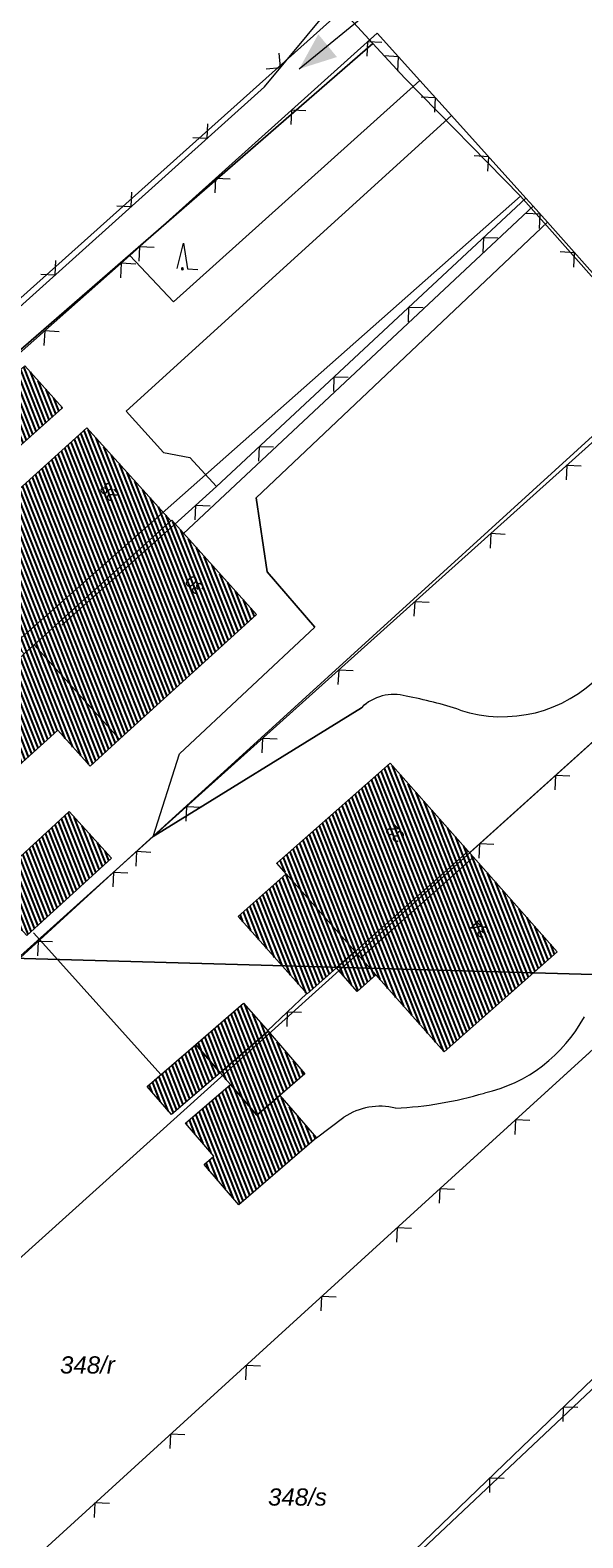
# Model space of a CAD drawing. Header units: metres. Extents: x 345144 to 348639, y 5629211 to 5635235.
# Tile 851 of 1056: x 347614 to 347641, y 5630667 to 5630741. Entities that reach past the tile are written whole.
import ezdxf
from ezdxf.enums import TextEntityAlignment as Align

# ---------------------------------------------------------------- set-up
doc = ezdxf.new("R2010")
doc.units = ezdxf.units.M
doc.header["$MEASUREMENT"] = 0
for name, color, linetype in [('081-083 Topographie', 7, 'Continuous'), ('AX Flurstück', 7, 'Continuous'), ('AX Gebäude', 7, 'Continuous'), ('Blatt', 7, 'Continuous'), ('Definitionslinie', 7, 'Continuous'), ('MG Präsentationsobjekt - Linie', 7, 'Continuous'), ('Präsentationsobjekt -Text (punktförmig)', 7, 'Continuous')]:
    doc.layers.add(name, color=color, linetype=linetype)
doc.styles.add('ARIAL', font='arial.ttf', dxfattribs={"height": 1})
doc.styles.add('ARIALIT', font='ariali.ttf', dxfattribs={"height": 1})
pattern_1 = [(111.5294117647, (0, 0), (-0.186045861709, -0.07339575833), [])]

# ---------------------------------------------------------------- blocks, each defined once
blk = doc.blocks.new('alk_7200_nrwx2')
at = {"true_color": 0x2e2e2e}
h = blk.add_hatch(color=250, dxfattribs=at)
edge = h.paths.add_edge_path(flags=0)
edge.add_arc((-0.020544, -0.388118), 0.055525, 180, 360, ccw=False)
edge.add_arc((-0.020544, -0.388118), 0.055525, 0, 180, ccw=False)
at = {"color": 250, "lineweight": 5, "true_color": 0x2e2e2e, "flags": 128}
blk.add_lwpolyline([(-0.298168, -0.388118), (-0.020544, 1), (0.257079, -0.388118), (0.812326, -0.388118)], dxfattribs=at)
blk.add_lwpolyline([(-0.298168, -0.388118), (-0.020544, 1), (0.257079, -0.388118), (0.812326, -0.388118)], dxfattribs=at)
at = {"color": 250, "lineweight": 5, "true_color": 0x2e2e2e}
for start, end in [(0, 180), (180, 0)]:
    blk.add_arc((-0.020544, -0.388118), 0.055525, start, end, dxfattribs=at)

msp = doc.modelspace()

# ---------------------------------------------------------------- hatches: boundary and pattern name
at = {"layer": 'AX Gebäude', "true_color": 0x4f4f4f}
h = msp.add_hatch(dxfattribs=at)
h.set_pattern_fill('_USER', color=251, scale=0.2, angle=111.52941176, style=0, pattern_type=0)
h.set_pattern_definition(pattern_1)
h.paths.add_polyline_path([(347609.658, 5630720.692), (347613.546, 5630724.174), (347615.382, 5630722.123), (347611.494, 5630718.641)], flags=0)
h = msp.add_hatch(dxfattribs=at)
h.set_pattern_fill('_USER', color=251, scale=0.2, angle=111.52941176, style=0, pattern_type=0)
h.set_pattern_definition(pattern_1)
h.paths.add_polyline_path([(347609.563, 5630714.802), (347616.575, 5630721.136), (347620.687, 5630716.592), (347613.99, 5630710.525), (347613.504, 5630710.087), (347613.064, 5630710.577), (347612.23, 5630709.828), (347611.125, 5630711.056), (347612.127, 5630711.958)], flags=0)
h = msp.add_hatch(dxfattribs=at)
h.set_pattern_fill('_USER', color=251, scale=0.2, angle=111.52941176, style=0, pattern_type=0)
h.set_pattern_definition(pattern_1)
h.paths.add_polyline_path([(347613.99, 5630710.525), (347620.687, 5630716.592), (347620.726, 5630716.622), (347624.875, 5630712.007), (347618.174, 5630705.898)], flags=0)
h = msp.add_hatch(dxfattribs=at)
h.set_pattern_fill('_USER', color=251, scale=0.2, angle=111.52941176, style=0, pattern_type=0)
h.set_pattern_definition(pattern_1)
h.paths.add_polyline_path([(347609.234, 5630706.288), (347609.329, 5630706.201), (347613.504, 5630710.087), (347613.99, 5630710.525), (347618.174, 5630705.898), (347616.735, 5630704.591), (347615.151, 5630706.34), (347610.961, 5630702.553), (347610.695, 5630702.855), (347608.381, 5630705.497)], flags=0)
h = msp.add_hatch(dxfattribs=at)
h.set_pattern_fill('_USER', color=251, scale=0.2, angle=111.52941176, style=0, pattern_type=0)
h.set_pattern_definition(pattern_1)
h.paths.add_polyline_path([(347626.33, 5630699.318), (347625.874, 5630699.832), (347631.404, 5630704.733), (347635.228, 5630700.419), (347629.698, 5630695.519)], flags=0)
h = msp.add_hatch(dxfattribs=at)
h.set_pattern_fill('_USER', color=251, scale=0.2, angle=111.52941176, style=0, pattern_type=0)
h.set_pattern_definition(pattern_1)
h.paths.add_polyline_path([(347611.575, 5630698.552), (347615.703, 5630702.362), (347617.784, 5630700.089), (347613.631, 5630696.303)], flags=0)
h = msp.add_hatch(dxfattribs=at)
h.set_pattern_fill('_USER', color=251, scale=0.2, angle=111.52941176, style=0, pattern_type=0)
h.set_pattern_definition(pattern_1)
h.paths.add_polyline_path([(347629.698, 5630695.519), (347635.228, 5630700.419), (347639.585, 5630695.503), (347634.055, 5630690.602), (347630.716, 5630694.37)], flags=0)
h = msp.add_hatch(dxfattribs=at)
h.set_pattern_fill('_USER', color=251, scale=0.2, angle=111.52941176, style=0, pattern_type=0)
h.set_pattern_definition(pattern_1)
h.paths.add_polyline_path([(347626.33, 5630699.318), (347629.698, 5630695.519), (347628.782, 5630694.707), (347627.347, 5630693.435), (347623.979, 5630697.234)], flags=0)
h = msp.add_hatch(dxfattribs=at)
h.set_pattern_fill('_USER', color=251, scale=0.2, angle=111.52941176, style=0, pattern_type=0)
h.set_pattern_definition(pattern_1)
h.paths.add_polyline_path([(347629.698, 5630695.519), (347630.716, 5630694.37), (347629.8, 5630693.558), (347628.782, 5630694.707)], flags=0)
h = msp.add_hatch(dxfattribs=at)
h.set_pattern_fill('_USER', color=251, scale=0.2, angle=111.52941176, style=0, pattern_type=0)
h.set_pattern_definition(pattern_1)
h.paths.add_polyline_path([(347621.898, 5630690.965), (347624.244, 5630692.989), (347625.437, 5630691.607), (347623.091, 5630689.583)], flags=0)
h = msp.add_hatch(dxfattribs=at)
h.set_pattern_fill('_USER', color=251, scale=0.2, angle=111.52941176, style=0, pattern_type=0)
h.set_pattern_definition(pattern_1)
h.paths.add_polyline_path([(347623.091, 5630689.583), (347625.437, 5630691.607), (347627.234, 5630689.525), (347626.013, 5630688.472), (347624.888, 5630687.501), (347623.595, 5630688.999)], flags=0)
h = msp.add_hatch(dxfattribs=at)
h.set_pattern_fill('_USER', color=251, scale=0.2, angle=111.52941176, style=0, pattern_type=0)
h.set_pattern_definition(pattern_1)
h.paths.add_polyline_path([(347623.091, 5630689.583), (347620.712, 5630687.529), (347619.518, 5630688.911), (347621.898, 5630690.965)], flags=0)
h = msp.add_hatch(dxfattribs=at)
h.set_pattern_fill('_USER', color=251, scale=0.2, angle=111.52941176, style=0, pattern_type=0)
h.set_pattern_definition(pattern_1)
h.paths.add_polyline_path([(347623.595, 5630688.999), (347624.888, 5630687.501), (347626.013, 5630688.472), (347627.804, 5630686.395), (347624.01, 5630683.122), (347622.311, 5630685.091), (347622.79, 5630685.504), (347621.405, 5630687.109)], flags=0)
at = {"layer": 'MG Präsentationsobjekt - Linie', "true_color": 0x5e5e5e}
msp.add_hatch(color=251, dxfattribs=at).paths.add_polyline_path([(347627.894673, 5630740.402915), (347628.807532, 5630739.289233), (347626.959, 5630738.705)], flags=0)

# ---------------------------------------------------------------- linework, layer by layer
at = {"layer": '081-083 Topographie', "color": 7, "linetype": 'Continuous', "lineweight": 5, "flags": 128}
for points in [[(347583.444, 5630683.532), (347583.235, 5630683.736), (347583.235, 5630683.736), (347579.167, 5630687.686), (347579.167, 5630687.686), (347576.036, 5630691.196), (347576.036, 5630691.196), (347602.854, 5630715.571), (347602.854, 5630715.571), (347618.681, 5630729.571), (347618.681, 5630729.571), (347630.776, 5630740.463), (347630.776, 5630740.463), (347632.858, 5630738.149), (347632.858, 5630738.149), (347634.41, 5630736.434), (347634.41, 5630736.434), (347638.052, 5630732.388)], [(347618.681, 5630729.571), (347620.807, 5630727.309), (347620.807, 5630727.309), (347632.858, 5630738.149)], [(347634.41, 5630736.434), (347618.504, 5630721.954), (347618.504, 5630721.954), (347620.321, 5630719.928), (347620.321, 5630719.928), (347621.61, 5630719.688), (347621.61, 5630719.688), (347622.92, 5630718.276)], [(347620.868, 5630716.408), (347622.92, 5630718.276), (347622.92, 5630718.276), (347638.052, 5630732.388)], [(347621.279, 5630715.952), (347638.401, 5630731.995)], [(347638.052, 5630732.388), (347638.401, 5630731.995), (347638.401, 5630731.995), (347639.107, 5630731.202), (347639.107, 5630731.202), (347645.081, 5630724.479)], [(347630.004, 5630707.444), (347619.82, 5630701.135), (347619.82, 5630701.135), (347621.108, 5630705.195), (347621.108, 5630705.195), (347627.734, 5630711.384), (347627.734, 5630711.384), (347625.387, 5630714.096), (347625.387, 5630714.096), (347624.863, 5630717.717), (347624.863, 5630717.717), (347639.107, 5630731.202)], [(347591.737, 5630675.476), (347614.272, 5630696.089), (347614.272, 5630696.089), (347618.188, 5630699.671), (347618.188, 5630699.671), (347619.82, 5630701.135), (347619.82, 5630701.135), (347645.405, 5630724.113), (347645.405, 5630724.113), (347645.081, 5630724.479)], [(347635.305, 5630700.356), (347654.831, 5630717.945)], [(347607.832, 5630660.2), (347633.5, 5630683.583), (347633.5, 5630683.583), (347652.669, 5630701.057)], [(347613.972, 5630696.424), (347614.272, 5630696.089), (347614.272, 5630696.089), (347620.185, 5630689.496)], [(347625.412, 5630691.634), (347627.334, 5630693.461)], [(347627.805, 5630686.388), (347629.147, 5630687.404)], [(347617.362, 5630651.518), (347644.39, 5630677.559), (347644.39, 5630677.559), (347644.608, 5630677.3)]]:
    msp.add_lwpolyline(points, dxfattribs=at)
at = {"layer": '081-083 Topographie', "color": 7, "linetype": 'Continuous', "lineweight": 5}
for centre, radius, start, end in [((347636.904, 5630713.648), 6.645391, -108.11321898, -43.81717729), ((347631.589, 5630705.825), 2.266413, 74.59632634, 134.39201517), ((347628.302, 5630687.325), 21.04755, 71.90852733, 79.35208371), ((347634.347, 5630695.854), 7.456342, -77.02611751, -28.31793029), ((347630.916, 5630705.517), 17.682169, -87.54957565, -73.21912862), ((347630.924, 5630684.722), 3.217274, 76.55552694, 123.52707135)]:
    msp.add_arc(centre, radius, start, end, dxfattribs=at)
at = {"layer": 'AX Flurstück', "color": 8, "linetype": 'Continuous', "lineweight": 13, "true_color": 0x808080, "flags": 128}
for points in [[(347645.117, 5630724.206), (347637.785, 5630732.476), (347632.133, 5630738.261), (347630.57, 5630739.952), (347629.064, 5630741.583), (347629.72, 5630745.263), (347623.855, 5630751.819), (347616.7, 5630760.032), (347608.712, 5630768.609), (347602.564, 5630775.856), (347595.499, 5630784.186), (347588.278, 5630792.699), (347584.429, 5630797.208), (347581.221, 5630801.062), (347574.178, 5630809.52), (347567.123, 5630817.994), (347560.215, 5630826.291), (347553.092, 5630835.091), (347546.167, 5630843.646), (347536.938, 5630857.234)], [(347566.128, 5630702.301), (347590.177, 5630720.81), (347623.855, 5630751.819), (347629.72, 5630745.263), (347629.064, 5630741.583), (347601.813, 5630717.189), (347574.56, 5630692.794), (347566.128, 5630702.301)], [(347629.064, 5630741.583), (347630.57, 5630739.952), (347602.974, 5630715.978), (347575.727, 5630691.479), (347574.56, 5630692.794), (347601.813, 5630717.189), (347629.064, 5630741.583)], [(347575.727, 5630691.479), (347602.974, 5630715.978), (347630.57, 5630739.952), (347632.133, 5630738.261), (347637.785, 5630732.476), (347582.942, 5630683.953), (347578.866, 5630687.939), (347575.727, 5630691.479)], [(347582.942, 5630683.953), (347637.785, 5630732.476), (347645.117, 5630724.206), (347618.183, 5630699.672), (347591.454, 5630675.631), (347582.942, 5630683.953)], [(347591.454, 5630675.631), (347618.183, 5630699.672), (347645.117, 5630724.206), (347649.573, 5630723.703), (347654.831, 5630717.944), (347599.515, 5630668.095), (347591.454, 5630675.631)], [(347599.515, 5630668.095), (347654.831, 5630717.944), (347659.869, 5630712.761), (347662.498, 5630710.015), (347633.497, 5630683.586), (347607.834, 5630660.199), (347599.515, 5630668.095)], [(347607.834, 5630660.199), (347633.497, 5630683.586), (347662.498, 5630710.015), (347670.077, 5630702.097), (347642.087, 5630674.844), (347617.362, 5630651.518), (347609.536, 5630658.755), (347607.834, 5630660.199)], [(347642.087, 5630674.844), (347670.077, 5630702.097), (347677.554, 5630694.216), (347649.499, 5630667.249), (347625.565, 5630644.243), (347617.362, 5630651.518), (347642.087, 5630674.844)]]:
    msp.add_lwpolyline(points, dxfattribs=at)
at = {"layer": 'AX Gebäude', "color": 7, "linetype": 'Continuous', "lineweight": 5, "flags": 128}
for points in [[(347609.658, 5630720.692), (347613.546, 5630724.174), (347615.382, 5630722.123), (347611.494, 5630718.641), (347609.658, 5630720.692)], [(347609.563, 5630714.802), (347616.575, 5630721.136), (347620.687, 5630716.592), (347613.99, 5630710.525), (347613.504, 5630710.087), (347613.064, 5630710.577), (347612.23, 5630709.828), (347611.125, 5630711.056), (347612.127, 5630711.958), (347609.563, 5630714.802)], [(347613.99, 5630710.525), (347620.687, 5630716.592), (347620.726, 5630716.622), (347624.875, 5630712.007), (347618.174, 5630705.898), (347613.99, 5630710.525)], [(347609.234, 5630706.288), (347609.329, 5630706.201), (347613.504, 5630710.087), (347613.99, 5630710.525), (347618.174, 5630705.898), (347616.735, 5630704.591), (347615.151, 5630706.34), (347610.961, 5630702.553), (347610.695, 5630702.855), (347608.381, 5630705.497), (347609.234, 5630706.288)], [(347626.33, 5630699.318), (347625.874, 5630699.832), (347631.404, 5630704.733), (347635.228, 5630700.419), (347629.698, 5630695.519), (347626.33, 5630699.318)], [(347611.575, 5630698.552), (347615.703, 5630702.362), (347617.784, 5630700.089), (347613.631, 5630696.303), (347611.575, 5630698.552)], [(347629.698, 5630695.519), (347635.228, 5630700.419), (347639.585, 5630695.503), (347634.055, 5630690.602), (347630.716, 5630694.37), (347629.698, 5630695.519)], [(347626.33, 5630699.318), (347629.698, 5630695.519), (347628.782, 5630694.707), (347627.347, 5630693.435), (347623.979, 5630697.234), (347626.33, 5630699.318)], [(347629.698, 5630695.519), (347630.716, 5630694.37), (347629.8, 5630693.558), (347628.782, 5630694.707), (347629.698, 5630695.519)], [(347621.898, 5630690.965), (347624.244, 5630692.989), (347625.437, 5630691.607), (347623.091, 5630689.583), (347621.898, 5630690.965)], [(347623.091, 5630689.583), (347625.437, 5630691.607), (347627.234, 5630689.525), (347626.013, 5630688.472), (347624.888, 5630687.501), (347623.595, 5630688.999), (347623.091, 5630689.583)], [(347623.091, 5630689.583), (347620.712, 5630687.529), (347619.518, 5630688.911), (347621.898, 5630690.965), (347623.091, 5630689.583)], [(347623.595, 5630688.999), (347624.888, 5630687.501), (347626.013, 5630688.472), (347627.804, 5630686.395), (347624.01, 5630683.122), (347622.311, 5630685.091), (347622.79, 5630685.504), (347621.405, 5630687.109), (347623.595, 5630688.999)]]:
    msp.add_lwpolyline(points, dxfattribs=at)
at = {"layer": 'Blatt', "color": 205, "linetype": 'Continuous', "lineweight": 5, "true_color": 0x873099, "flags": 128}
for points in [[(347367.669, 5630702.092), (347374.708, 5630951.97), (347874.464, 5630937.896), (347867.426, 5630688.019), (347367.669, 5630702.092)], [(347360.632, 5630452.215), (347367.669, 5630702.092), (347867.426, 5630688.019), (347860.388, 5630438.144), (347360.632, 5630452.215)]]:
    msp.add_lwpolyline(points, dxfattribs=at)
at = {"layer": 'Definitionslinie', "color": 7, "linetype": 'Continuous', "lineweight": 5, "flags": 128}
for points in [[(347625.267, 5630737.838), (347630.478, 5630744.129)], [(347618.681, 5630729.571), (347630.776, 5630740.463)], [(347631.008, 5630739.999), (347630.302, 5630740.036), (347630.265, 5630739.33)], [(347631.008, 5630739.999), (347630.302, 5630740.036), (347630.265, 5630739.33)], [(347630.776, 5630740.463), (347632.858, 5630738.149)], [(347625.343, 5630738.713), (347626.046, 5630738.78), (347625.981, 5630739.484)], [(347631.78, 5630738.6), (347631.817, 5630739.306), (347631.111, 5630739.343)], [(347631.78, 5630738.6), (347631.817, 5630739.306), (347631.111, 5630739.343)], [(347566.121, 5630702.301), (347574.845, 5630692.528), (347574.845, 5630692.528), (347601.774, 5630716.727), (347601.774, 5630716.727), (347605.244, 5630719.844), (347605.244, 5630719.844), (347606.783, 5630721.228), (347606.783, 5630721.228), (347625.267, 5630737.838)], [(347620.807, 5630727.309), (347632.858, 5630738.149)], [(347632.858, 5630738.149), (347634.41, 5630736.434)], [(347633.599, 5630736.585), (347633.634, 5630737.292), (347632.928, 5630737.327)], [(347633.599, 5630736.585), (347633.634, 5630737.292), (347632.928, 5630737.327)], [(347618.504, 5630721.954), (347634.41, 5630736.434)], [(347627.292, 5630736.653), (347626.586, 5630736.69), (347626.549, 5630735.984)], [(347627.292, 5630736.653), (347626.586, 5630736.69), (347626.549, 5630735.984)], [(347634.41, 5630736.434), (347638.052, 5630732.388)], [(347621.752, 5630735.352), (347622.458, 5630735.314), (347622.496, 5630736.02)], [(347636.194, 5630733.705), (347636.231, 5630734.411), (347635.525, 5630734.448)], [(347636.194, 5630733.705), (347636.231, 5630734.411), (347635.525, 5630734.448)], [(347623.577, 5630733.307), (347622.871, 5630733.344), (347622.834, 5630732.638)], [(347623.577, 5630733.307), (347622.871, 5630733.344), (347622.834, 5630732.638)], [(347618.033, 5630732.01), (347618.739, 5630731.973), (347618.777, 5630732.679)], [(347621.279, 5630715.952), (347638.401, 5630731.995)], [(347622.92, 5630718.276), (347638.052, 5630732.388)], [(347638.052, 5630732.388), (347638.401, 5630731.995)], [(347638.401, 5630731.995), (347639.107, 5630731.202)], [(347624.863, 5630717.717), (347639.107, 5630731.202)], [(347638.713, 5630730.893), (347638.754, 5630731.599), (347638.048, 5630731.639)], [(347638.713, 5630730.893), (347638.754, 5630731.599), (347638.048, 5630731.639)], [(347639.107, 5630731.202), (347645.081, 5630724.479)], [(347636.678, 5630730.423), (347635.971, 5630730.447), (347635.946, 5630729.741)], [(347636.678, 5630730.423), (347635.971, 5630730.447), (347635.946, 5630729.741)], [(347619.861, 5630729.961), (347619.155, 5630729.998), (347619.118, 5630729.292)], [(347619.861, 5630729.961), (347619.155, 5630729.998), (347619.118, 5630729.292)], [(347640.392, 5630729.003), (347640.433, 5630729.709), (347639.728, 5630729.751)], [(347640.392, 5630729.003), (347640.433, 5630729.709), (347639.728, 5630729.751)], [(347602.854, 5630715.571), (347618.681, 5630729.571)], [(347614.315, 5630728.668), (347615.021, 5630728.63), (347615.059, 5630729.336)], [(347618.963, 5630729.153), (347618.258, 5630729.197), (347618.214, 5630728.491)], [(347618.963, 5630729.153), (347618.258, 5630729.197), (347618.214, 5630728.491)], [(347618.681, 5630729.571), (347620.807, 5630727.309)], [(347633.021, 5630727.012), (347632.314, 5630727.037), (347632.29, 5630726.33)], [(347633.021, 5630727.012), (347632.314, 5630727.037), (347632.29, 5630726.33)], [(347615.218, 5630725.841), (347614.513, 5630725.884), (347614.469, 5630725.178)], [(347615.218, 5630725.841), (347614.513, 5630725.884), (347614.469, 5630725.178)], [(347619.82, 5630701.135), (347645.405, 5630724.113)], [(347629.364, 5630723.602), (347628.658, 5630723.627), (347628.633, 5630722.92)], [(347629.364, 5630723.602), (347628.658, 5630723.627), (347628.633, 5630722.92)], [(347618.504, 5630721.954), (347620.321, 5630719.928)], [(347625.708, 5630720.192), (347625.001, 5630720.217), (347624.976, 5630719.51)], [(347625.708, 5630720.192), (347625.001, 5630720.217), (347624.976, 5630719.51)], [(347620.321, 5630719.928), (347621.61, 5630719.688)], [(347621.61, 5630719.688), (347622.92, 5630718.276)], [(347640.759, 5630719.268), (347640.052, 5630719.306), (347640.014, 5630718.6)], [(347640.759, 5630719.268), (347640.052, 5630719.306), (347640.014, 5630718.6)], [(347620.868, 5630716.408), (347622.92, 5630718.276)], [(347635.305, 5630700.356), (347654.831, 5630717.945)], [(347622.6, 5630717.309), (347621.894, 5630717.342), (347621.861, 5630716.636)], [(347622.6, 5630717.309), (347621.894, 5630717.342), (347621.861, 5630716.636)], [(347624.863, 5630717.717), (347625.387, 5630714.096)], [(347637.039, 5630715.927), (347636.332, 5630715.965), (347636.295, 5630715.259)], [(347637.039, 5630715.927), (347636.332, 5630715.965), (347636.295, 5630715.259)], [(347625.387, 5630714.096), (347627.734, 5630711.384)], [(347633.319, 5630712.586), (347632.613, 5630712.624), (347632.575, 5630711.918)], [(347633.319, 5630712.586), (347632.613, 5630712.624), (347632.575, 5630711.918)], [(347621.108, 5630705.195), (347627.734, 5630711.384)], [(347629.599, 5630709.245), (347628.893, 5630709.283), (347628.855, 5630708.577)], [(347629.599, 5630709.245), (347628.893, 5630709.283), (347628.855, 5630708.577)], [(347619.82, 5630701.135), (347630.004, 5630707.444)], [(347625.879, 5630705.904), (347625.173, 5630705.942), (347625.135, 5630705.236)], [(347625.879, 5630705.904), (347625.173, 5630705.942), (347625.135, 5630705.236)], [(347619.82, 5630701.135), (347621.108, 5630705.195)], [(347640.202, 5630704.094), (347639.496, 5630704.131), (347639.459, 5630703.425)], [(347640.202, 5630704.094), (347639.496, 5630704.131), (347639.459, 5630703.425)], [(347622.159, 5630702.563), (347621.453, 5630702.601), (347621.415, 5630701.895)], [(347622.159, 5630702.563), (347621.453, 5630702.601), (347621.415, 5630701.895)], [(347618.188, 5630699.671), (347619.82, 5630701.135)], [(347633.5, 5630683.583), (347652.669, 5630701.057)], [(347619.71, 5630700.365), (347619.004, 5630700.403), (347618.966, 5630699.697)], [(347619.71, 5630700.365), (347619.004, 5630700.403), (347618.966, 5630699.697)], [(347636.487, 5630700.747), (347635.781, 5630700.784), (347635.744, 5630700.078)], [(347636.487, 5630700.747), (347635.781, 5630700.784), (347635.744, 5630700.078)], [(347591.737, 5630675.476), (347614.272, 5630696.089), (347614.272, 5630696.089), (347618.188, 5630699.671)], [(347618.582, 5630699.353), (347617.875, 5630699.385), (347617.844, 5630698.679)], [(347618.582, 5630699.353), (347617.875, 5630699.385), (347617.844, 5630698.679)], [(347613.972, 5630696.424), (347614.272, 5630696.089), (347614.272, 5630696.089), (347620.185, 5630689.496)], [(347614.892, 5630695.979), (347614.186, 5630696.01), (347614.154, 5630695.304)], [(347614.892, 5630695.979), (347614.186, 5630696.01), (347614.154, 5630695.304)], [(347625.412, 5630691.634), (347627.334, 5630693.461)], [(347627.08, 5630692.53), (347626.373, 5630692.548), (347626.355, 5630691.841)], [(347627.08, 5630692.53), (347626.373, 5630692.548), (347626.355, 5630691.841)], [(347627.805, 5630686.388), (347629.147, 5630687.404)], [(347638.248, 5630687.235), (347637.542, 5630687.267), (347637.509, 5630686.561)], [(347638.248, 5630687.235), (347637.542, 5630687.267), (347637.509, 5630686.561)], [(347634.553, 5630683.866), (347633.847, 5630683.899), (347633.814, 5630683.193)], [(347634.553, 5630683.866), (347633.847, 5630683.899), (347633.814, 5630683.193)], [(347607.832, 5630660.2), (347633.5, 5630683.583)], [(347632.461, 5630681.96), (347631.755, 5630681.993), (347631.722, 5630681.287)], [(347632.461, 5630681.96), (347631.755, 5630681.993), (347631.722, 5630681.287)], [(347628.765, 5630678.593), (347628.058, 5630678.626), (347628.026, 5630677.92)], [(347628.765, 5630678.593), (347628.058, 5630678.626), (347628.026, 5630677.92)], [(347617.362, 5630651.518), (347644.39, 5630677.559)], [(347625.069, 5630675.226), (347624.362, 5630675.259), (347624.329, 5630674.552)], [(347625.069, 5630675.226), (347624.362, 5630675.259), (347624.329, 5630674.552)], [(347640.585, 5630673.198), (347639.878, 5630673.211), (347639.865, 5630672.504)], [(347640.585, 5630673.198), (347639.878, 5630673.211), (347639.865, 5630672.504)], [(347621.372, 5630671.859), (347620.666, 5630671.892), (347620.633, 5630671.185)], [(347621.372, 5630671.859), (347620.666, 5630671.892), (347620.633, 5630671.185)], [(347636.984, 5630669.729), (347636.277, 5630669.742), (347636.264, 5630669.035)], [(347636.984, 5630669.729), (347636.277, 5630669.742), (347636.264, 5630669.035)], [(347617.676, 5630668.491), (347616.97, 5630668.524), (347616.937, 5630667.818)], [(347617.676, 5630668.491), (347616.97, 5630668.524), (347616.937, 5630667.818)]]:
    msp.add_lwpolyline(points, dxfattribs=at)
at = {"layer": 'Definitionslinie', "color": 250, "linetype": 'Continuous', "lineweight": 13, "true_color": 0x2e2e2e, "flags": 128}
for points in [[(347615.357, 5630711.487), (347620.868, 5630716.408)], [(347629.975, 5630695.211), (347635.479, 5630700.122)]]:
    msp.add_lwpolyline(points, dxfattribs=at)
at = {"layer": 'Definitionslinie', "color": 7, "linetype": 'Continuous', "lineweight": 5}
for centre, radius, start, end in [((347636.904, 5630713.648), 6.645315, -108.11321898, -43.81717729), ((347631.589, 5630705.825), 2.265698, 74.59632634, 134.39201517), ((347628.302, 5630687.325), 21.047412, 71.90852733, 79.35208371), ((347634.347, 5630695.854), 7.456342, -77.02611751, -28.31793029), ((347630.916, 5630705.517), 17.682169, -87.54957565, -73.21912862), ((347630.924, 5630684.722), 3.217274, 76.55552694, 123.52707135)]:
    msp.add_arc(centre, radius, start, end, dxfattribs=at)
at = {"layer": 'MG Präsentationsobjekt - Linie', "color": 251, "linetype": 'Continuous', "lineweight": 13, "true_color": 0x5e5e5e, "flags": 128}
msp.add_lwpolyline([(347626.959, 5630738.705), (347630.791, 5630741.846)], dxfattribs=at)

# ---------------------------------------------------------------- block references
at = {"layer": '081-083 Topographie', "xscale": 0.9005, "yscale": 0.9005, "rotation": -2.325521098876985}
msp.add_blockref('alk_7200_nrwx2', (347621.281, 5630729.278), dxfattribs=at)

# ---------------------------------------------------------------- texts
at = {"layer": 'Präsentationsobjekt -Text (punktförmig)', "color": 7, "style": 'ARIAL'}
for s, height, rotation, p in [('28', 0.5894701, 132.14289958, (347617.89, 5630718.193)), ('30', 0.5894701, 131.95634218, (347622.057, 5630713.646)), ('32', 0.58947, 134.07212579, (347631.858, 5630701.508)), ('34', 0.58947, 134.07212579, (347636, 5630696.834))]:
    msp.add_text(s, height=height, rotation=rotation, dxfattribs=at).set_placement(p, align=Align.CENTER)
at = {"layer": 'Präsentationsobjekt -Text (punktförmig)', "color": 8, "true_color": 0x808080, "style": 'ARIALIT'}
for s, p in [('348/r', (347616.603, 5630675.279)), ('348/s', (347626.876, 5630668.815))]:
    msp.add_text(s, height=0.8421, dxfattribs=at).set_placement(p, align=Align.MIDDLE_CENTER)

doc.saveas('drawing.dxf')
